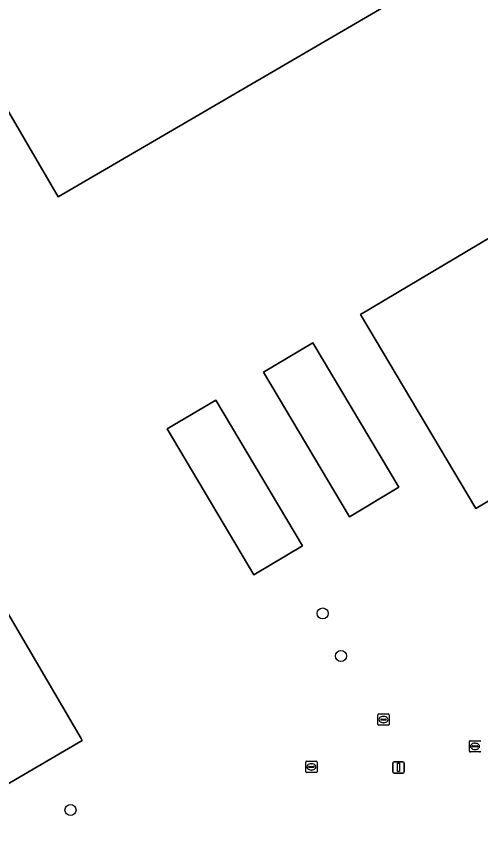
# Model space of a CAD drawing. Extents: x 157692 to 159674, y 381452 to 383291.
# Drawn here: x 159275.9 to 159317.2, y 382541 to 382613.6 of the extents above; entities that cross this region are included whole.
import ezdxf

# ---------------------------------------------------------------- set-up
doc = ezdxf.new("R2010")
doc.units = 0
for name, color, linetype in [('IMGEO_Boom', 7, 'Continuous'), ('IMGEO_Erf', 7, 'Continuous'), ('IMGEO_Kolk', 7, 'Continuous'), ('IMGEO_Lichtmast', 7, 'Continuous'), ('IMGEO_Pand', 7, 'Continuous')]:
    doc.layers.add(name, color=color, linetype=linetype)

msp = doc.modelspace()

# ---------------------------------------------------------------- linework, layer by layer
at = {"layer": 'IMGEO_Boom'}
for centre in [(159303.132, 382560.565), (159304.753, 382556.793), (159280.754, 382543.108)]:
    msp.add_circle(centre, 0.489, dxfattribs=at)
at = {"layer": 'IMGEO_Erf'}
for points in [[(159333.579, 382663.872), (159341.24, 382650.775), (159341.456, 382650.901), (159349.168, 382637.718), (159347.89, 382636.971), (159349.334, 382634.503), (159350.611, 382635.251), (159351.336, 382634.012), (159346.351, 382631.096), (159343.989, 382635.134), (159279.647, 382597.578), (159264.528, 382623.506)], [(159348.653, 382612.196), (159358.899, 382594.957), (159316.724, 382569.892), (159306.48, 382587.118)], [(159309.902, 382571.772), (159305.502, 382569.158), (159297.875, 382582.004), (159302.274, 382584.606)], [(159301.351, 382566.571), (159297.029, 382564.002), (159289.331, 382576.953), (159293.653, 382579.522)]]:
    msp.add_lwpolyline(points, close=True, dxfattribs=at)
msp.add_lwpolyline([(159251.978, 382540.808), (159248.824, 382546.202), (159245.672, 382551.594), (159241.575, 382558.602), (159237.842, 382564.987), (159234.464, 382570.761), (159231.541, 382575.757), (159227.626, 382582.45), (159223.692, 382589.174), (159220.561, 382594.538), (159217.403, 382599.947), (159213.518, 382606.604), (159205.441, 382620.44), (159209.754, 382622.971), (159231.312, 382635.621), (159239.391, 382621.807), (159246.443, 382609.747), (159253.507, 382597.669), (159260.496, 382585.718), (159267.576, 382573.611), (159274.695, 382561.439), (159281.697, 382549.465), (159281.8, 382549.289), (159260.229, 382536.656)], dxfattribs=at)
at = {"layer": 'IMGEO_Kolk'}
for p, q in [((159308.029, 382550.715), (159308.029, 382551.567)), ((159308.104, 382551.641), (159308.956, 382551.641)), ((159308.517, 382551.421), (159308.542, 382551.421)), ((159309.03, 382551.567), (159309.03, 382550.715)), ((159308.956, 382550.641), (159308.104, 382550.641)), ((159308.288, 382551.135), (159308.288, 382551.147)), ((159308.726, 382551.098), (159308.328, 382551.098)), ((159308.331, 382551.184), (159308.729, 382551.184)), ((159308.54, 382550.861), (159308.515, 382550.861)), ((159308.772, 382551.147), (159308.772, 382551.135)), ((159316.15, 382548.334), (159316.15, 382549.186)), ((159316.225, 382549.26), (159317.077, 382549.26)), ((159316.638, 382549.04), (159316.663, 382549.04)), ((159316.409, 382548.754), (159316.409, 382548.766)), ((159316.847, 382548.717), (159316.449, 382548.717)), ((159316.452, 382548.803), (159316.85, 382548.803)), ((159316.661, 382548.48), (159316.636, 382548.48)), ((159316.893, 382548.766), (159316.893, 382548.754)), ((159317.077, 382548.26), (159316.225, 382548.26)), ((159301.629, 382546.513), (159301.629, 382547.365)), ((159301.704, 382547.439), (159302.556, 382547.439)), ((159301.888, 382546.933), (159301.888, 382546.945)), ((159302.326, 382546.896), (159301.928, 382546.896)), ((159301.931, 382546.982), (159302.329, 382546.982)), ((159302.117, 382547.219), (159302.142, 382547.219)), ((159302.372, 382546.945), (159302.372, 382546.933)), ((159302.63, 382547.365), (159302.63, 382546.513)), ((159302.556, 382546.439), (159301.704, 382546.439)), ((159302.14, 382546.659), (159302.115, 382546.659))]:
    msp.add_line(p, q, dxfattribs=at)
for points in [[(159308.029, 382550.715), (159308.029, 382551.567)], [(159308.104, 382551.641), (159308.956, 382551.641)], [(159309.03, 382551.567), (159309.03, 382550.715)], [(159308.956, 382550.641), (159308.104, 382550.641)], [(159316.15, 382548.334), (159316.15, 382549.186)], [(159316.225, 382549.26), (159317.077, 382549.26)], [(159317.077, 382548.26), (159316.225, 382548.26)], [(159301.629, 382546.513), (159301.629, 382547.365)], [(159301.704, 382547.439), (159302.556, 382547.439)], [(159302.63, 382547.365), (159302.63, 382546.513)], [(159302.556, 382546.439), (159301.704, 382546.439)]]:
    msp.add_lwpolyline(points, dxfattribs=at)
for centre, radius, start, end in [((159308.106, 382551.565), 0.0765, 91.55205, 178.44795), ((159308.106, 382551.565), 0.0765, 91.55205, 178.44795), ((159308.954, 382551.565), 0.0765, 1.55205, 88.44795), ((159308.954, 382551.565), 0.0765, 1.55205, 88.44795), ((159308.106, 382550.717), 0.0765, 181.55205, 268.44795), ((159308.106, 382550.717), 0.0765, 181.55205, 268.44795), ((159308.328, 382551.144), 0.0403, 85.87752, 175.75265), ((159308.325, 382551.134), 0.0366, 178.93798, 274.71019), ((159308.729, 382551.141), 0.043, 264.86636, 352.45326), ((159308.733, 382551.146), 0.0386, 1.73085, 96.63898), ((159308.954, 382550.717), 0.0765, 271.55205, 358.44795), ((159308.954, 382550.717), 0.0765, 271.55205, 358.44795), ((159316.227, 382549.184), 0.0765, 91.55205, 178.44795), ((159316.227, 382549.184), 0.0765, 91.55205, 178.44795), ((159317.075, 382549.184), 0.0765, 1.55205, 88.44795), ((159317.075, 382549.184), 0.0765, 1.55205, 88.44795), ((159316.227, 382548.336), 0.0765, 181.55205, 268.44795), ((159316.227, 382548.336), 0.0765, 181.55205, 268.44795), ((159316.449, 382548.763), 0.0403, 85.87752, 175.75265), ((159316.446, 382548.753), 0.0366, 178.93798, 274.71019), ((159316.85, 382548.76), 0.043, 264.86636, 352.45326), ((159316.854, 382548.765), 0.0386, 1.73085, 96.63898), ((159317.075, 382548.336), 0.0765, 271.55205, 358.44795), ((159317.075, 382548.336), 0.0765, 271.55205, 358.44795), ((159301.706, 382547.363), 0.0765, 91.55205, 178.44795), ((159301.706, 382547.363), 0.0765, 91.55205, 178.44795), ((159301.928, 382546.942), 0.0403, 85.87752, 175.75265), ((159301.925, 382546.932), 0.0366, 178.93798, 274.71019), ((159302.329, 382546.939), 0.043, 264.86636, 352.45326), ((159302.333, 382546.944), 0.0386, 1.73085, 96.63898), ((159302.554, 382547.363), 0.0765, 1.55205, 88.44795), ((159302.554, 382547.363), 0.0765, 1.55205, 88.44795), ((159301.706, 382546.515), 0.0765, 181.55205, 268.44795), ((159301.706, 382546.515), 0.0765, 181.55205, 268.44795), ((159302.554, 382546.515), 0.0765, 271.55205, 358.44795), ((159302.554, 382546.515), 0.0765, 271.55205, 358.44795)]:
    msp.add_arc(centre, radius, start, end, dxfattribs=at)
for centre, major_axis, ratio, start_param, end_param in [((159308.516, 382551.141), (-0.387, 0.002), 0.722429, 4.712389, 7.853982), ((159308.541, 382551.141), (-0.39, 0.002), 0.717154, 1.570796, 4.712389), ((159316.637, 382548.76), (-0.387, 0.002), 0.722429, 4.712389, 7.853982), ((159316.662, 382548.76), (-0.39, 0.002), 0.717154, 1.570796, 4.712389), ((159302.116, 382546.939), (-0.387, 0.002), 0.722429, 4.712389, 7.853982), ((159302.141, 382546.939), (-0.39, 0.002), 0.717154, 1.570796, 4.712389)]:
    msp.add_ellipse(centre, major_axis=major_axis, ratio=ratio, start_param=start_param, end_param=end_param, dxfattribs=at)
at = {"layer": 'IMGEO_Lichtmast'}
for p, q in [((159309.367, 382546.492), (159309.367, 382547.292)), ((159309.367, 382547.292), (159309.367, 382546.492)), ((159309.467, 382547.392), (159310.257, 382547.392)), ((159310.257, 382547.392), (159309.467, 382547.392)), ((159310.357, 382547.292), (159310.357, 382546.492)), ((159310.357, 382546.492), (159310.357, 382547.292)), ((159310.257, 382546.392), (159309.467, 382546.392)), ((159309.467, 382546.392), (159310.257, 382546.392))]:
    msp.add_line(p, q, dxfattribs=at)
msp.add_lwpolyline([(159309.787, 382547.267), (159309.937, 382547.267), (159309.937, 382546.517), (159309.787, 382546.517), (159309.787, 382547.267)], dxfattribs=at)
for centre, start, end in [((159309.467, 382547.292), 90, 180), ((159309.467, 382547.292), 90, 180), ((159310.257, 382547.292), 0, 90), ((159310.257, 382547.292), 360, 90), ((159309.467, 382546.492), 180, 270), ((159309.467, 382546.492), 180, 270), ((159310.257, 382546.492), 270, 0), ((159310.257, 382546.492), 270, 0)]:
    msp.add_arc(centre, 0.1, start, end, dxfattribs=at)
at = {"layer": 'IMGEO_Pand'}
for points in [[(159343.989, 382635.134), (159346.351, 382631.096), (159351.336, 382634.012), (159350.611, 382635.251), (159349.334, 382634.503), (159347.89, 382636.971), (159349.168, 382637.718), (159341.456, 382650.901), (159341.24, 382650.775), (159333.579, 382663.872), (159264.528, 382623.506), (159279.647, 382597.578)], [(159358.899, 382594.957), (159348.653, 382612.196), (159306.48, 382587.118), (159316.724, 382569.892)], [(159305.502, 382569.158), (159309.902, 382571.772), (159302.274, 382584.606), (159297.875, 382582.004)], [(159297.029, 382564.002), (159301.351, 382566.571), (159293.653, 382579.522), (159289.331, 382576.953)], [(159274.695, 382561.439), (159248.824, 382546.202), (159251.978, 382540.808), (159255.914, 382534.129), (159260.229, 382536.656), (159281.8, 382549.289), (159281.697, 382549.465)]]:
    msp.add_lwpolyline(points, close=True, dxfattribs=at)

doc.saveas('drawing.dxf')
